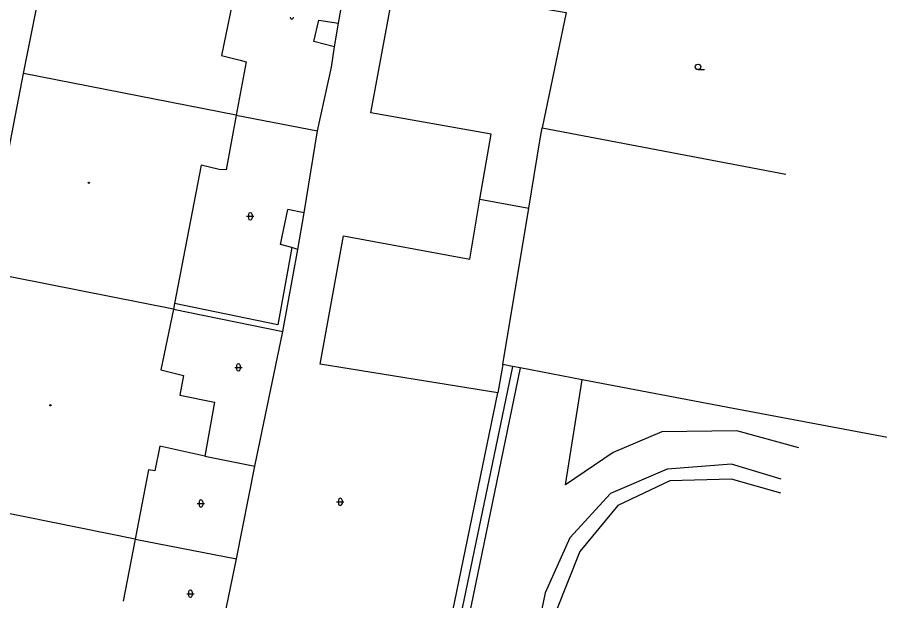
# Model space of a CAD drawing. Extents: x -599770 to -598493, y -1162076 to -1159209.
# Drawn here: x -598963 to -598903.5, y -1161530.3 to -1161490 of the extents above; entities that cross this region are included whole.
import ezdxf

# ---------------------------------------------------------------- set-up
doc = ezdxf.new("R2010")
doc.units = 0
doc.layers.add('Podklad', color=7, linetype='Continuous')

msp = doc.modelspace()

# ---------------------------------------------------------------- linework, layer by layer
at = {"layer": 'Podklad'}
for p, q in [((-598916.03, -1161493.597), (-598915.593, -1161493.597)), ((-598947.068, -1161503.603), (-598947.068, -1161503.853)), ((-598946.818, -1161503.603), (-598946.818, -1161503.853)), ((-598947.193, -1161503.728), (-598946.693, -1161503.728)), ((-598948.013, -1161514.158), (-598947.513, -1161514.158)), ((-598947.888, -1161514.033), (-598947.888, -1161514.283)), ((-598947.638, -1161514.033), (-598947.638, -1161514.283)), ((-598950.603, -1161523.558), (-598950.103, -1161523.558)), ((-598950.478, -1161523.433), (-598950.478, -1161523.683)), ((-598950.228, -1161523.433), (-598950.228, -1161523.683)), ((-598940.983, -1161523.448), (-598940.483, -1161523.448)), ((-598940.858, -1161523.323), (-598940.858, -1161523.573)), ((-598940.608, -1161523.323), (-598940.608, -1161523.573)), ((-598951.323, -1161529.788), (-598950.823, -1161529.788)), ((-598951.198, -1161529.663), (-598951.198, -1161529.913)), ((-598950.948, -1161529.663), (-598950.948, -1161529.913))]:
    msp.add_line(p, q, dxfattribs=at)
for points in [[(-598946.86, -1161482.56), (-598948.92, -1161492.62)], [(-598940.86, -1161490.39), (-598939.67, -1161483.8)], [(-598962.59, -1161493.86), (-598960.8, -1161484.87)], [(-598929.5, -1161513.96), (-598929.85, -1161515.92), (-598942.12, -1161513.94), (-598940.51, -1161505.07), (-598931.79, -1161506.68), (-598931.09, -1161502.55), (-598930.32, -1161498.05), (-598938.63, -1161496.58), (-598936.97, -1161487.62), (-598925.13, -1161489.65), (-598926.8, -1161497.63)], [(-598942.56, -1161491.66), (-598942.2, -1161490.19)], [(-598942.2, -1161490.19), (-598940.86, -1161490.39)], [(-598941.12, -1161492.03), (-598940.86, -1161490.39)], [(-598941.12, -1161492.03), (-598942.56, -1161491.66)], [(-598941.34, -1161493.43), (-598941.12, -1161492.03)], [(-598948.92, -1161492.62), (-598947.64, -1161492.95)], [(-598947.23, -1161493.06), (-598947.91, -1161496.74)], [(-598947.64, -1161492.95), (-598947.23, -1161493.06)], [(-598942.31, -1161497.83), (-598941.34, -1161493.43)], [(-598964.3, -1161502.62), (-598962.59, -1161493.86)], [(-598947.91, -1161496.74), (-598962.59, -1161493.86)], [(-598947.91, -1161496.74), (-598948.6, -1161500.53)], [(-598947.91, -1161496.74), (-598942.31, -1161497.83)], [(-598926.96, -1161498.51), (-598926.8, -1161497.63)], [(-598926.8, -1161497.63), (-598909.97, -1161500.81)], [(-598943.23, -1161503.48), (-598942.31, -1161497.83)], [(-598929.5, -1161513.96), (-598927.72, -1161503.16), (-598926.96, -1161498.51)], [(-598950.33, -1161500.2), (-598952.18, -1161509.76)], [(-598949.1, -1161500.5), (-598950.33, -1161500.2)], [(-598948.6, -1161500.53), (-598949.1, -1161500.5)], [(-598931.09, -1161502.55), (-598927.72, -1161503.16)], [(-598944.86, -1161505.68), (-598944.34, -1161503.25)], [(-598943.23, -1161503.48), (-598944.34, -1161503.25)], [(-598943.65, -1161506.01), (-598943.23, -1161503.48)], [(-598944.08, -1161505.89), (-598945.05, -1161511.22)], [(-598944.08, -1161505.89), (-598944.86, -1161505.68)], [(-598943.65, -1161506.01), (-598944.08, -1161505.89)], [(-598944.7, -1161511.68), (-598943.65, -1161506.01)], [(-598952.24, -1161510.13), (-598965.28, -1161507.56)], [(-598952.24, -1161510.13), (-598953.12, -1161514.34)], [(-598952.18, -1161509.76), (-598952.24, -1161510.13)], [(-598952.24, -1161510.13), (-598944.7, -1161511.68)], [(-598945.05, -1161511.22), (-598952.18, -1161509.76)], [(-598946.62, -1161520.99), (-598944.7, -1161511.68)], [(-598953.12, -1161514.34), (-598951.55, -1161514.72)], [(-598928.84, -1161514.09), (-598948.16, -1161606.92)], [(-598928.32, -1161514.19), (-598947.47, -1161607.06)], [(-598928.84, -1161514.09), (-598929.5, -1161513.96)], [(-598928.32, -1161514.19), (-598928.84, -1161514.09)], [(-598924.03, -1161515.01), (-598928.32, -1161514.19)], [(-598951.55, -1161514.72), (-598951.81, -1161516.07)], [(-598925.19, -1161522.26), (-598924.03, -1161515.01)], [(-598913.6, -1161516.99), (-598924.03, -1161515.01)], [(-598951.81, -1161516.07), (-598949.42, -1161516.57)], [(-598936.08, -1161546.08), (-598934.76, -1161539.67), (-598929.85, -1161515.92)], [(-598949.42, -1161516.57), (-598950.09, -1161520.29)], [(-598897.56, -1161520.01), (-598913.6, -1161516.99)], [(-598918.53, -1161518.6), (-598921.88, -1161520.03)], [(-598913.35, -1161518.55), (-598918.53, -1161518.6)], [(-598909.08, -1161519.72), (-598913.35, -1161518.55)], [(-598953.19, -1161519.61), (-598953.54, -1161521.3)], [(-598950.09, -1161520.29), (-598953.19, -1161519.61)], [(-598950.09, -1161520.29), (-598946.62, -1161520.99)], [(-598921.88, -1161520.03), (-598925.19, -1161522.26)], [(-598913.73, -1161520.84), (-598918.15, -1161521.19)], [(-598910.3, -1161521.87), (-598913.73, -1161520.84)], [(-598953.96, -1161521.23), (-598954.88, -1161526.02)], [(-598953.54, -1161521.3), (-598953.96, -1161521.23)], [(-598947.9, -1161527.39), (-598946.62, -1161520.99)], [(-598918.15, -1161521.19), (-598922.07, -1161522.87)], [(-598917.97, -1161522), (-598921.56, -1161523.69)], [(-598913.71, -1161521.87), (-598917.97, -1161522)], [(-598910.32, -1161522.84), (-598913.71, -1161521.87)], [(-598922.07, -1161522.87), (-598924.88, -1161525.92)], [(-598954.88, -1161526.02), (-598968.33, -1161523.3)], [(-598921.56, -1161523.69), (-598924.18, -1161526.88)], [(-598954.88, -1161526.02), (-598955.71, -1161530.3)], [(-598954.88, -1161526.02), (-598947.9, -1161527.39)], [(-598924.88, -1161525.92), (-598926.59, -1161529.72)], [(-598949.57, -1161535.51), (-598947.9, -1161527.39)], [(-598924.18, -1161526.88), (-598925.84, -1161531.03)], [(-598926.59, -1161529.72), (-598930.78, -1161549.91)]]:
    msp.add_lwpolyline(points, dxfattribs=at)
for centre, radius in [((-598916.03, -1161493.41), 0.188), ((-598958.09, -1161501.41), 0.045), ((-598958.09, -1161501.41), 0.0199), ((-598960.74, -1161516.78), 0.045), ((-598960.74, -1161516.78), 0.0199)]:
    msp.add_circle(centre, radius, dxfattribs=at)
for centre, start, end in [((-598944.073, -1161489.983), 180, 0), ((-598946.943, -1161503.603), 0, 180), ((-598946.943, -1161503.853), 180, 0), ((-598947.763, -1161514.033), 0, 180), ((-598947.763, -1161514.283), 180, 0), ((-598940.733, -1161523.323), 0, 180), ((-598950.353, -1161523.433), 0, 180), ((-598950.353, -1161523.683), 180, 0), ((-598940.733, -1161523.573), 180, 0), ((-598951.073, -1161529.663), 0, 180), ((-598951.073, -1161529.913), 180, 0)]:
    msp.add_arc(centre, 0.125, start, end, dxfattribs=at)

doc.saveas('drawing.dxf')
